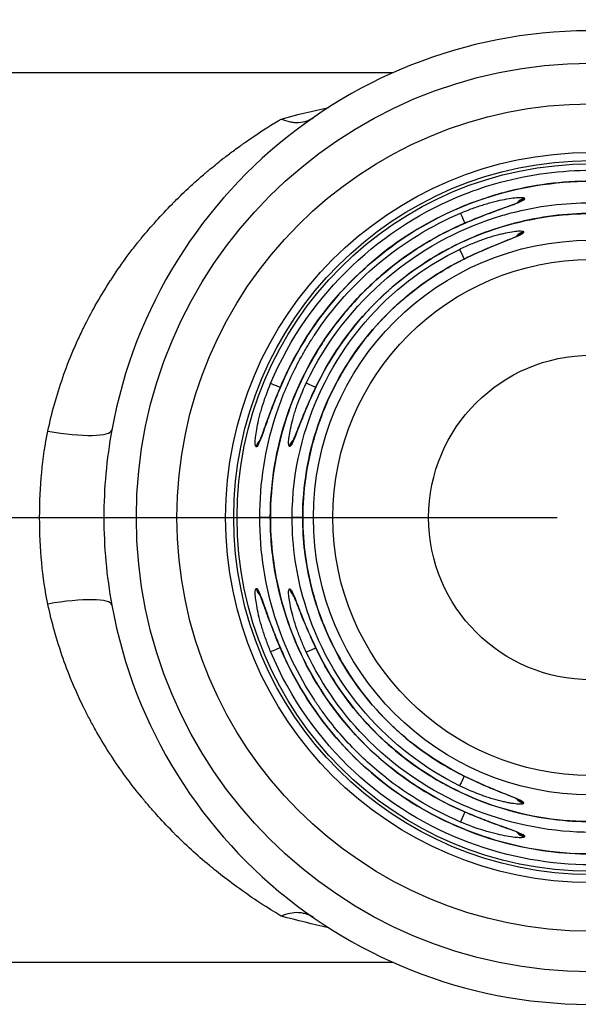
# Model space of a CAD drawing. Header units: millimetres. Extents: x 399 to 6233, y -1870 to 1602.
# Tile 360 of 656: x 4319.96 to 4328.56, y 705 to 720.17. Entities that reach past the tile are written whole.
import ezdxf

# ---------------------------------------------------------------- set-up
doc = ezdxf.new("R2010")
doc.units = ezdxf.units.MM
doc.linetypes.add('AM_ISO08W050', pattern=[18, 12, -1.5, 3, -1.5])
doc.layers.add('AM_5', color=3, linetype='Continuous', lineweight=25)
doc.layers.add('AM_7', color=4, linetype='AM_ISO08W050', lineweight=25)
doc.layers.add('中繼線', color=7, linetype='Continuous')
doc.styles.add('尺寸標註', font='romans.shx', dxfattribs={"bigfont": 'CHINESET.SHX'})
doc.dimstyles.new('複本(2) CNS2-1$0', dxfattribs={"dimtxt": 2.75, "dimasz": 2.2, "dimexe": 1, "dimexo": 1, "dimgap": 1, "dimtad": 1, "dimtoh": 1, "dimdsep": 46, "dimtxsty": '尺寸標註', "dimcen": 0, "dimclrd": 2, "dimclre": 2, "dimclrt": 3, "dimadec": 0, "dimazin": 2, "dimtp": 0.1, "dimtm": 0.1, "dimtfac": 0.71, "dimtmove": 0, "dimatfit": 0, "dimfxl": 0, "dimlwd": 13, "dimlwe": 13, "dimarcsym": 0})

# ---------------------------------------------------------------- blocks, each defined once
blk = doc.blocks.new('*D153')
at = {"layer": 'AM_5', "color": 2, "lineweight": 13}
for p, q in [((4305.689, 713.501), (4305.689, 746.247)), ((4336.259, 719.351), (4336.259, 746.247)), ((4307.889, 745.247), (4334.059, 745.247))]:
    blk.add_line(p, q, dxfattribs=at)
at = {"layer": 'AM_5', "color": 2, "lineweight": -2}
for points in [[(4307.889, 745.614), (4307.889, 744.881), (4305.689, 745.247)], [(4334.059, 745.614), (4334.059, 744.881), (4336.259, 745.247)]]:
    blk.add_solid(points, dxfattribs=at)
at = {"layer": 'Defpoints', "color": 0, "lineweight": -2}
for p in [(4336.259, 745.247), (4336.259, 718.351), (4305.689, 712.501)]:
    blk.add_point(p, dxfattribs=at)
at = {"layer": 'AM_5', "color": 3, "insert": (4320.974, 747.622), "char_height": 2.75, "attachment_point": 5, "style": '尺寸標註'}
blk.add_mtext('30.6 REF.', dxfattribs=at)
blk = doc.blocks.new('90度接頭-上視')
for p, q in [((18.846, 6.85), (11.6, 6.85)), ((20.875, 4.918), (20.875, 4.906)), ((19.969, 4.45), (19.969, 4.45)), ((20.863, 4.403), (20.863, 4.392)), ((17.203, 1.99), (17.203, 1.99)), ((17.751, 1.99), (17.751, 1.99)), ((16.749, 1.091), (16.746, 1.091)), ((17.261, 1.096), (17.258, 1.096)), ((16.963, 0), (16.801, 0)), ((16.964, 0), (16.963, 0)), ((17.462, 0), (17.3, 0)), ((17.463, 0), (17.462, 0)), ((16.746, -1.091), (16.749, -1.091)), ((17.258, -1.096), (17.261, -1.096)), ((17.203, -1.99), (17.203, -1.99)), ((17.751, -1.99), (17.751, -1.99)), ((20.863, -4.392), (20.863, -4.403)), ((19.969, -4.45), (19.969, -4.45)), ((20.875, -4.906), (20.875, -4.918)), ((11.6, -6.85), (18.846, -6.85))]:
    blk.add_line(p, q)
for radius in [7, 6.375, 5.625, 5.5, 5.45, 4.273, 3.974, 2.5]:
    blk.add_circle((21.9, 0), radius)
for centre, radius, start, end in [((21.9, 0), 7.5, 190.3509, 169.6491), ((21.901, 0), 5.232, 166.8498, 166.8499), ((21.9, 0), 5.231, 193.1495, 193.1574)]:
    blk.add_arc(centre, radius, start, end)
for centre, major_axis, ratio, start_param, end_param in [((20.916, 4.723), (-0.2, 0.003), 0.996385, 4.931005, 5.632755), ((20.916, 4.71), (-0.2, 0.003), 0.996384, 4.931557, 5.496361), ((20.916, 4.723), (-0.2, 0.003), 0.996385, 5.663882, 5.666864), ((20.916, 4.71), (-0.2, 0.003), 0.996384, 5.545546, 5.549617), ((19.971, 4.508), (-0.079, 0.184), 0.002534, 0.083022, 1.416201), ((19.969, 4.322), (-0.082, 0.183), 0.002267, 6.200163, 6.283185), ((20.909, 4.209), (-0.2, 0.003), 0.996341, 4.956762, 5.644392), ((20.909, 4.209), (-0.2, 0.003), 0.996341, 5.676696, 5.680374), ((20.909, 4.198), (-0.2, 0.003), 0.99634, 5.568587, 5.573437), ((20.909, 4.198), (-0.2, 0.003), 0.99634, 4.957386, 5.519132), ((19.964, 3.954), (-0.088, 0.18), 0.001699, 0.083022, 1.409648), ((19.961, 3.765), (-0.092, 0.178), 0.001363, 6.200163, 6.283185), ((17.15, 1.987), (-0.185, 0.077), 0.012887, 4.910189, 6.200157), ((17.325, 1.987), (-0.183, 0.08), 0.012801, 0, 0.083029), ((17.697, 1.987), (-0.181, 0.085), 0.01263, 4.910395, 6.200157), ((17.876, 1.987), (-0.179, 0.089), 0.012513, 0, 0.083028), ((13.538, 1.527), (0.984, -0.18), 0.191505, 4.747353, 6.283185), ((16.941, 1.05), (0, 0.2), 0.996402, 0.753733, 1.362884), ((16.944, 1.05), (0, 0.2), 0.996402, 0.790029, 1.362766), ((17.452, 1.05), (0, 0.2), 0.996365, 0.7326, 1.339777), ((17.455, 1.05), (0, 0.2), 0.996365, 0.769079, 1.339632), ((16.941, -1.05), (0, 0.2), 0.996402, 1.778709, 2.382551), ((16.944, -1.05), (0, 0.2), 0.996402, 1.778826, 2.345729), ((16.944, -1.05), (0, 0.2), 0.996402, 2.39469, 2.398483), ((16.941, -1.05), (0, 0.2), 0.996402, 2.425065, 2.428543), ((17.452, -1.05), (0, 0.2), 0.996365, 1.801815, 2.403244), ((17.455, -1.05), (0, 0.2), 0.996365, 1.801961, 2.366241), ((17.455, -1.05), (0, 0.2), 0.996365, 2.41548, 2.41986), ((17.452, -1.05), (0, 0.2), 0.996365, 2.44597, 2.449995), ((13.538, -1.527), (0.984, 0.18), 0.191505, 0, 1.535832), ((17.15, -1.987), (-0.185, -0.077), 0.012887, 0.083029, 1.373176), ((17.325, -1.987), (-0.183, -0.08), 0.012801, 6.200157, 6.283185), ((17.697, -1.987), (-0.181, -0.085), 0.01263, 0.083028, 1.373043), ((17.876, -1.987), (-0.179, -0.089), 0.012513, 6.200157, 6.283185), ((19.961, -3.765), (-0.092, -0.178), 0.001363, 0, 0.083022), ((19.964, -3.954), (-0.088, -0.18), 0.001699, 4.873893, 6.200163), ((20.909, -4.209), (0.2, 0.003), 0.996341, 3.775244, 4.468016), ((20.909, -4.198), (0.2, 0.003), 0.99634, 3.898858, 4.467392), ((19.969, -4.322), (-0.082, -0.183), 0.002267, 0, 0.083022), ((19.971, -4.508), (-0.079, -0.184), 0.002534, 4.867237, 6.200163), ((20.916, -4.723), (0.2, 0.003), 0.996385, 3.787507, 4.493773), ((20.916, -4.71), (0.2, 0.003), 0.996384, 3.922133, 4.493221)]:
    blk.add_ellipse(centre, major_axis=major_axis, ratio=ratio, start_param=start_param, end_param=end_param)
for points in [[(17.132, 6.14), (17.378, 6.209), (17.621, 6.268), (17.86, 6.319)], [(17.86, -6.319), (17.621, -6.268), (17.378, -6.209), (17.132, -6.14)]]:
    blk.add_open_spline(points, degree=3)
for points, knots in [([(13.538, 1.333), (13.596, 1.609), (13.673, 1.884), (13.768, 2.158), (13.815, 2.294), (13.867, 2.43), (13.924, 2.565), (13.953, 2.632), (13.982, 2.699), (14.013, 2.766), (14.029, 2.8), (14.044, 2.833), (14.06, 2.866), (14.068, 2.883), (14.076, 2.899), (14.084, 2.916), (14.089, 2.924), (14.093, 2.933), (14.097, 2.941), (14.101, 2.949), (14.106, 2.959), (14.109, 2.966), (14.223, 3.194), (14.353, 3.423), (14.499, 3.648), (14.503, 3.654), (14.507, 3.659), (14.51, 3.665), (14.58, 3.772), (14.653, 3.878), (14.73, 3.984), (14.771, 4.039), (14.812, 4.094), (14.854, 4.149), (14.876, 4.177), (14.897, 4.204), (14.919, 4.231), (14.93, 4.245), (14.941, 4.259), (14.952, 4.272), (14.957, 4.279), (14.963, 4.286), (14.968, 4.293), (14.971, 4.296), (14.974, 4.3), (14.978, 4.304), (14.98, 4.307), (14.983, 4.31), (14.985, 4.313), (15.124, 4.483), (15.281, 4.658), (15.455, 4.835), (15.467, 4.847), (15.479, 4.859), (15.491, 4.872), (15.567, 4.948), (15.646, 5.024), (15.728, 5.1), (15.776, 5.144), (15.825, 5.188), (15.875, 5.232), (15.9, 5.254), (15.925, 5.276), (15.951, 5.298), (15.964, 5.309), (15.976, 5.319), (15.989, 5.33), (15.996, 5.336), (16.002, 5.341), (16.009, 5.347), (16.012, 5.349), (16.015, 5.352), (16.018, 5.355), (16.022, 5.358), (16.026, 5.361), (16.028, 5.363), (16.031, 5.366), (16.035, 5.368), (16.038, 5.371), (16.1, 5.422), (16.174, 5.483), (16.261, 5.55), (16.307, 5.585), (16.356, 5.623), (16.409, 5.662), (16.436, 5.682), (16.463, 5.702), (16.492, 5.722), (16.506, 5.732), (16.52, 5.742), (16.535, 5.753), (16.549, 5.763), (16.563, 5.773), (16.579, 5.784), (16.832, 5.961), (17.016, 6.072), (17.132, 6.14)], [0, 0, 0, 0, 0.125, 0.125, 0.125, 0.1875, 0.1875, 0.1875, 0.21875, 0.21875, 0.21875, 0.234375, 0.234375, 0.234375, 0.2421875, 0.2421875, 0.2421875, 0.2460937, 0.2460937, 0.2460937, 0.25, 0.25, 0.25, 0.375, 0.375, 0.375, 0.3780723, 0.3780723, 0.3780723, 0.4375, 0.4375, 0.4375, 0.46875, 0.46875, 0.46875, 0.484375, 0.484375, 0.484375, 0.4921875, 0.4921875, 0.4921875, 0.4960937, 0.4960937, 0.4960937, 0.4982063, 0.4982063, 0.4982063, 0.5, 0.5, 0.5, 0.625, 0.625, 0.625, 0.6336688, 0.6336688, 0.6336688, 0.6875, 0.6875, 0.6875, 0.71875, 0.71875, 0.71875, 0.734375, 0.734375, 0.734375, 0.7421875, 0.7421875, 0.7421875, 0.7460938, 0.7460938, 0.7460938, 0.7480469, 0.7480469, 0.7480469, 0.75, 0.75, 0.75, 0.753209, 0.753209, 0.753209, 0.8125, 0.8125, 0.8125, 0.84375, 0.84375, 0.84375, 0.859375, 0.859375, 0.859375, 0.8671875, 0.8671875, 0.8671875, 0.875, 0.875, 0.875, 1, 1, 1, 1]), ([(17.132, 6.14), (17.176, 6.122), (17.221, 6.108), (17.266, 6.099), (17.288, 6.094), (17.31, 6.091), (17.332, 6.089), (17.343, 6.088), (17.354, 6.088), (17.365, 6.088), (17.376, 6.087), (17.386, 6.087), (17.398, 6.088), (17.495, 6.093), (17.571, 6.125), (17.628, 6.164)], [0, 0, 0, 0, 0.25, 0.25, 0.25, 0.375, 0.375, 0.375, 0.4375, 0.4375, 0.4375, 0.5, 0.5, 0.5, 1, 1, 1, 1]), ([(16.967, 2.064), (17.561, 3.488), (18.723, 4.499), (19.939, 4.978), (20.127, 5.053), (20.317, 5.115), (20.506, 5.166), (20.978, 5.294), (21.451, 5.352), (21.904, 5.351), (23.116, 5.35), (24.479, 4.911), (25.548, 3.913), (26.078, 3.418), (26.53, 2.79), (26.833, 2.064)], [0, 0, 0, 0, 0.324753, 0.324753, 0.324753, 0.375, 0.375, 0.375, 0.5, 0.5, 0.5, 0.834147, 0.834147, 0.834147, 1, 1, 1, 1]), ([(17.142, 2.067), (17.364, 2.577), (17.674, 3.058), (18.424, 3.888), (18.875, 4.248), (19.856, 4.797), (20.399, 4.994), (21.505, 5.199), (22.082, 5.211), (23.195, 5.051), (23.746, 4.877), (24.749, 4.368), (25.215, 4.027), (26.002, 3.223), (26.333, 2.75), (26.605, 2.185), (26.632, 2.126), (26.658, 2.067)], [0, 0, 0, 0, 0.167078, 0.167078, 0.335772, 0.335772, 0.504451, 0.504451, 0.673164, 0.673164, 0.841893, 0.841893, 1.010627, 1.010627, 1.179352, 1.179352, 1.198802, 1.198802, 1.198802, 1.198802]), ([(26.657, 2.066), (26.452, 2.538), (26.181, 2.967), (25.866, 3.34), (25.835, 3.378), (25.803, 3.415), (25.77, 3.451), (25.46, 3.798), (25.112, 4.093), (24.744, 4.335), (24.689, 4.371), (24.634, 4.405), (24.578, 4.439), (24.193, 4.671), (23.789, 4.846), (23.384, 4.967), (23.336, 4.981), (23.289, 4.994), (23.242, 5.007), (22.788, 5.128), (22.334, 5.183), (21.897, 5.183), (21.461, 5.183), (21.008, 5.127), (20.555, 5.006), (20.508, 4.993), (20.462, 4.98), (20.416, 4.967), (20.01, 4.845), (19.605, 4.67), (19.22, 4.438), (19.165, 4.404), (19.11, 4.37), (19.056, 4.335), (18.687, 4.093), (18.339, 3.797), (18.029, 3.45), (17.997, 3.414), (17.965, 3.377), (17.934, 3.34), (17.619, 2.967), (17.348, 2.538), (17.143, 2.066)], [0, 0, 0, 0, 0.113579, 0.113579, 0.113579, 0.125, 0.125, 0.125, 0.233783, 0.233783, 0.233783, 0.25, 0.25, 0.25, 0.361911, 0.361911, 0.361911, 0.375, 0.375, 0.375, 0.5, 0.5, 0.5, 0.625, 0.625, 0.625, 0.637754, 0.637754, 0.637754, 0.75, 0.75, 0.75, 0.766011, 0.766011, 0.766011, 0.875, 0.875, 0.875, 0.886325, 0.886325, 0.886325, 1, 1, 1, 1]), ([(20.875, 4.906), (20.875, 4.9), (20.868, 4.893), (20.84, 4.876), (20.818, 4.866), (20.764, 4.844), (20.732, 4.831), (20.675, 4.811), (20.655, 4.803), (20.611, 4.788), (20.588, 4.779), (20.517, 4.754), (20.467, 4.736), (20.387, 4.707), (20.36, 4.697), (20.303, 4.675), (20.273, 4.664), (20.13, 4.608), (20.011, 4.559), (19.887, 4.504)], [0, 0, 0, 0, 0.125, 0.125, 0.25, 0.25, 0.375, 0.375, 0.4375, 0.4375, 0.5, 0.5, 0.625, 0.625, 0.6875, 0.6875, 0.75, 0.75, 1, 1, 1, 1]), ([(19.887, 4.504), (20.001, 4.555), (20.118, 4.603), (20.336, 4.689), (20.442, 4.728), (20.612, 4.79), (20.682, 4.815), (20.749, 4.841), (20.765, 4.848), (20.785, 4.857), (20.792, 4.861), (20.792, 4.861)], [0, 0, 0, 0, 0.0373786, 0.0373786, 0.0744383, 0.0744383, 0.10791, 0.10791, 0.121387, 0.121387, 0.1323603, 0.1323603, 0.1323603, 0.1323603]), ([(19.893, 4.691), (19.954, 4.717), (20.015, 4.741), (20.104, 4.774), (20.134, 4.784), (20.192, 4.804), (20.22, 4.813), (20.31, 4.841), (20.367, 4.857), (20.474, 4.884), (20.523, 4.894), (20.667, 4.922), (20.742, 4.931), (20.849, 4.934), (20.876, 4.929), (20.875, 4.918)], [0, 0, 0, 0, 0.125, 0.125, 0.1875, 0.1875, 0.25, 0.25, 0.375, 0.375, 0.5, 0.5, 0.75, 0.75, 1, 1, 1, 1]), ([(17.517, 2.072), (18.127, 3.367), (19.26, 4.247), (20.416, 4.619), (20.5, 4.646), (20.585, 4.67), (20.67, 4.693), (21.085, 4.802), (21.5, 4.851), (21.9, 4.851), (23.049, 4.851), (24.338, 4.414), (25.316, 3.443), (25.702, 3.059), (26.036, 2.596), (26.283, 2.072)], [0, 0, 0, 0, 0.349418, 0.349418, 0.349418, 0.375, 0.375, 0.375, 0.5, 0.5, 0.5, 0.858466, 0.858466, 0.858466, 1, 1, 1, 1]), ([(17.696, 2.075), (17.92, 2.527), (18.221, 2.947), (18.934, 3.664), (19.358, 3.969), (20.268, 4.421), (20.767, 4.574), (21.774, 4.711), (22.296, 4.696), (23.294, 4.502), (23.783, 4.32), (24.666, 3.817), (25.071, 3.488), (25.684, 2.798), (25.92, 2.447), (26.104, 2.075)], [0, 0, 0, 0, 0.151089, 0.151089, 0.303542, 0.303542, 0.456022, 0.456022, 0.608536, 0.608536, 0.761041, 0.761041, 0.913496, 0.913496, 1.037978, 1.037978, 1.037978, 1.037978]), ([(16.801, 0), (16.8, 0.539), (16.885, 1.055), (17.108, 1.765), (17.197, 1.991), (17.351, 2.312), (17.405, 2.416), (17.491, 2.567), (17.535, 2.642), (17.588, 2.726), (17.611, 2.762), (17.626, 2.786), (17.633, 2.797), (17.918, 3.23), (18.256, 3.605), (19.018, 4.24), (19.443, 4.499), (19.893, 4.691)], [0, 0, 0, 0, 0.25, 0.25, 0.375, 0.375, 0.4375, 0.4375, 0.46875, 0.484375, 0.492187, 0.492187, 0.5, 0.5, 0.75, 0.75, 1, 1, 1, 1]), ([(26.103, 2.075), (25.906, 2.474), (25.656, 2.834), (25.372, 3.148), (25.346, 3.176), (25.32, 3.204), (25.293, 3.232), (25.013, 3.526), (24.702, 3.775), (24.374, 3.979), (24.33, 4.006), (24.287, 4.032), (24.243, 4.058), (23.901, 4.254), (23.545, 4.402), (23.186, 4.505), (23.149, 4.515), (23.112, 4.525), (23.076, 4.535), (22.68, 4.637), (22.283, 4.685), (21.9, 4.685), (21.517, 4.685), (21.12, 4.637), (20.724, 4.535), (20.687, 4.525), (20.651, 4.515), (20.614, 4.505), (20.255, 4.402), (19.899, 4.254), (19.557, 4.058), (19.513, 4.032), (19.47, 4.006), (19.426, 3.979), (19.098, 3.775), (18.787, 3.526), (18.507, 3.232), (18.48, 3.204), (18.454, 3.176), (18.428, 3.148), (18.144, 2.834), (17.894, 2.474), (17.697, 2.075)], [0, 0, 0, 0, 0.114632, 0.114632, 0.114632, 0.125, 0.125, 0.125, 0.235389, 0.235389, 0.235389, 0.25, 0.25, 0.25, 0.363357, 0.363357, 0.363357, 0.375, 0.375, 0.375, 0.5, 0.5, 0.5, 0.625, 0.625, 0.625, 0.636633, 0.636633, 0.636633, 0.75, 0.75, 0.75, 0.764607, 0.764607, 0.764607, 0.875, 0.875, 0.875, 0.885366, 0.885366, 0.885366, 1, 1, 1, 1]), ([(16.963, 0), (16.964, 0.531), (17.052, 1.068), (17.393, 2.078), (17.65, 2.564), (18.299, 3.415), (18.699, 3.792), (19.378, 4.25), (19.628, 4.388), (19.887, 4.504)], [0, 0, 0, 0, 0.1592111, 0.1592111, 0.3197947, 0.3197947, 0.480365, 0.480365, 0.5655128, 0.5655128, 0.5655128, 0.5655128]), ([(19.887, 4.504), (19.462, 4.313), (19.06, 4.061), (18.52, 3.601), (18.35, 3.434), (18.114, 3.165), (18.039, 3.073), (17.93, 2.93), (17.877, 2.857), (17.818, 2.771), (17.793, 2.733), (17.776, 2.708), (17.767, 2.695), (17.524, 2.32), (17.326, 1.909), (17.045, 1.005), (16.965, 0.513), (16.964, 0)], [0, 0, 0, 0, 0.25, 0.25, 0.375, 0.375, 0.4375, 0.4375, 0.46875, 0.484375, 0.492188, 0.492188, 0.5, 0.5, 0.75, 0.75, 1, 1, 1, 1]), ([(19.876, 4.133), (19.937, 4.163), (19.997, 4.191), (20.086, 4.228), (20.115, 4.24), (20.173, 4.262), (20.2, 4.272), (20.29, 4.305), (20.347, 4.323), (20.428, 4.347), (20.454, 4.354), (20.505, 4.367), (20.528, 4.373), (20.651, 4.401), (20.726, 4.412), (20.836, 4.419), (20.863, 4.415), (20.863, 4.403)], [0, 0, 0, 0, 0.125, 0.125, 0.1875, 0.1875, 0.25, 0.25, 0.375, 0.375, 0.4375, 0.4375, 0.5, 0.5, 0.75, 0.75, 1, 1, 1, 1]), ([(19.869, 3.943), (19.987, 4.004), (20.11, 4.061), (20.336, 4.16), (20.444, 4.205), (20.574, 4.257), (20.61, 4.271), (20.697, 4.307), (20.741, 4.326), (20.775, 4.342), (20.781, 4.346), (20.781, 4.346)], [0, 0, 0, 0, 0.0398539, 0.0398539, 0.078478, 0.078478, 0.0951556, 0.0951556, 0.1235619, 0.1235619, 0.1351343, 0.1351343, 0.1351343, 0.1351343]), ([(20.863, 4.392), (20.863, 4.386), (20.855, 4.379), (20.827, 4.361), (20.804, 4.35), (20.749, 4.326), (20.716, 4.312), (20.658, 4.289), (20.637, 4.281), (20.593, 4.263), (20.569, 4.254), (20.498, 4.226), (20.448, 4.205), (20.367, 4.172), (20.34, 4.161), (20.283, 4.137), (20.252, 4.123), (20.11, 4.061), (19.992, 4.005), (19.87, 3.942)], [0, 0, 0, 0, 0.125, 0.125, 0.25, 0.25, 0.375, 0.375, 0.4375, 0.4375, 0.5, 0.5, 0.625, 0.625, 0.6875, 0.6875, 0.75, 0.75, 1, 1, 1, 1]), ([(17.3, 0), (17.299, 1.422), (17.978, 2.708), (18.922, 3.509), (19.219, 3.761), (19.542, 3.97), (19.876, 4.133)], [0, 0, 0, 0, 0.760219, 0.760219, 0.760219, 1, 1, 1, 1]), ([(17.462, 0), (17.463, 0.477), (17.542, 0.961), (17.848, 1.869), (18.08, 2.305), (18.664, 3.07), (19.023, 3.409), (19.566, 3.775), (19.715, 3.863), (19.869, 3.943)], [0, 0, 0, 0, 0.143201, 0.143201, 0.2875505, 0.2875505, 0.4319259, 0.4319259, 0.4838829, 0.4838829, 0.4838829, 0.4838829]), ([(19.87, 3.942), (19.543, 3.774), (19.229, 3.561), (18.942, 3.303), (18.919, 3.283), (18.896, 3.262), (18.873, 3.241), (18.613, 2.998), (18.376, 2.717), (18.173, 2.404), (18.15, 2.368), (18.127, 2.332), (18.105, 2.295), (17.917, 1.984), (17.763, 1.643), (17.653, 1.28), (17.643, 1.246), (17.633, 1.211), (17.623, 1.176), (17.519, 0.801), (17.463, 0.405), (17.463, 0)], [0, 0, 0, 0, 0.25, 0.25, 0.25, 0.269969, 0.269969, 0.269969, 0.5, 0.5, 0.5, 0.526492, 0.526492, 0.526492, 0.75, 0.75, 0.75, 0.771372, 0.771372, 0.771372, 1, 1, 1, 1]), ([(16.746, 1.091), (16.735, 1.091), (16.729, 1.118), (16.732, 1.197), (16.735, 1.229), (16.744, 1.303), (16.751, 1.346), (16.769, 1.439), (16.779, 1.488), (16.799, 1.568), (16.806, 1.595), (16.822, 1.651), (16.83, 1.681), (16.873, 1.823), (16.916, 1.941), (16.967, 2.064)], [0, 0, 0, 0, 0.25, 0.25, 0.375, 0.375, 0.5, 0.5, 0.625, 0.625, 0.6875, 0.6875, 0.75, 0.75, 1, 1, 1, 1]), ([(17.143, 2.066), (17.116, 2.005), (17.09, 1.944), (17.042, 1.825), (17.02, 1.769), (16.975, 1.651), (16.954, 1.595), (16.916, 1.49), (16.898, 1.442), (16.864, 1.347), (16.849, 1.305), (16.822, 1.231), (16.81, 1.199), (16.776, 1.119), (16.76, 1.091), (16.749, 1.091)], [0, 0, 0, 0, 0.125, 0.125, 0.25, 0.25, 0.375, 0.375, 0.5, 0.5, 0.625, 0.625, 0.75, 0.75, 1, 1, 1, 1]), ([(16.795, 1.176), (16.795, 1.176), (16.795, 1.176), (16.795, 1.177), (16.798, 1.182), (16.806, 1.2), (16.813, 1.217), (16.833, 1.267), (16.847, 1.304), (16.883, 1.404), (16.907, 1.47), (16.964, 1.624), (16.997, 1.714), (17.068, 1.891), (17.104, 1.98), (17.142, 2.067)], [0.0293404, 0.0293404, 0.0293404, 0.0293404, 0.0309525, 0.0309525, 0.0399871, 0.0399871, 0.0543878, 0.0543878, 0.0748966, 0.0748966, 0.1018651, 0.1018651, 0.1325501, 0.1325501, 0.1610378, 0.1610378, 0.1610378, 0.1610378]), ([(17.258, 1.096), (17.253, 1.096), (17.249, 1.102), (17.245, 1.129), (17.244, 1.15), (17.247, 1.203), (17.251, 1.236), (17.263, 1.311), (17.271, 1.355), (17.292, 1.448), (17.305, 1.498), (17.327, 1.578), (17.335, 1.605), (17.353, 1.662), (17.363, 1.692), (17.412, 1.833), (17.46, 1.951), (17.517, 2.072)], [0, 0, 0, 0, 0.125, 0.125, 0.25, 0.25, 0.375, 0.375, 0.5, 0.5, 0.625, 0.625, 0.6875, 0.6875, 0.75, 0.75, 1, 1, 1, 1]), ([(17.697, 2.075), (17.667, 2.014), (17.638, 1.954), (17.598, 1.866), (17.584, 1.836), (17.559, 1.779), (17.547, 1.751), (17.509, 1.662), (17.486, 1.606), (17.454, 1.527), (17.443, 1.502), (17.424, 1.452), (17.415, 1.429), (17.386, 1.357), (17.37, 1.314), (17.34, 1.238), (17.327, 1.206), (17.29, 1.124), (17.273, 1.096), (17.261, 1.096)], [0, 0, 0, 0, 0.125, 0.125, 0.1875, 0.1875, 0.25, 0.25, 0.375, 0.375, 0.4375, 0.4375, 0.5, 0.5, 0.625, 0.625, 0.75, 0.75, 1, 1, 1, 1]), ([(17.309, 1.179), (17.309, 1.179), (17.309, 1.179), (17.31, 1.181), (17.313, 1.186), (17.322, 1.205), (17.33, 1.223), (17.352, 1.275), (17.368, 1.313), (17.408, 1.414), (17.434, 1.481), (17.497, 1.636), (17.535, 1.726), (17.613, 1.903), (17.654, 1.99), (17.696, 2.075)], [0.0287692, 0.0287692, 0.0287692, 0.0287692, 0.0308179, 0.0308179, 0.0400315, 0.0400315, 0.0547303, 0.0547303, 0.0754546, 0.0754546, 0.1026855, 0.1026855, 0.1337713, 0.1337713, 0.1624404, 0.1624404, 0.1624404, 0.1624404]), ([(13.538, -1.333), (13.454, -0.928), (13.411, -0.481), (13.411, 0.482), (13.454, 0.928), (13.538, 1.333)], [0, 0, 0, 0, 0.5, 0.5, 1, 1, 1, 1]), ([(14.522, 1.348), (14.441, 0.902), (14.4, 0.451), (14.4, 0), (14.4, -0.449), (14.441, -0.904), (14.522, -1.348)], [0, 0, 0, 0, 0.501171, 0.501171, 0.501171, 1, 1, 1, 1]), ([(19.893, -4.691), (19.443, -4.499), (19.018, -4.24), (18.446, -3.764), (18.267, -3.591), (18.017, -3.312), (17.937, -3.216), (17.822, -3.067), (17.766, -2.991), (17.703, -2.901), (17.677, -2.863), (17.659, -2.836), (17.65, -2.822), (17.393, -2.432), (17.182, -2.002), (16.885, -1.055), (16.8, -0.539), (16.801, 0)], [0, 0, 0, 0, 0.25, 0.25, 0.375, 0.375, 0.4375, 0.4375, 0.46875, 0.484375, 0.492188, 0.492188, 0.5, 0.5, 0.75, 0.75, 1, 1, 1, 1]), ([(19.887, -4.504), (19.403, -4.288), (18.949, -3.989), (18.165, -3.268), (17.827, -2.835), (17.313, -1.896), (17.131, -1.378), (16.989, -0.57), (16.964, -0.285), (16.963, 0)], [0, 0, 0, 0, 0.1590061, 0.1590061, 0.3195487, 0.3195487, 0.4801, 0.4801, 0.5655158, 0.5655158, 0.5655158, 0.5655158]), ([(16.964, 0), (16.965, -0.513), (17.046, -1.005), (17.256, -1.683), (17.341, -1.899), (17.486, -2.207), (17.537, -2.306), (17.618, -2.451), (17.66, -2.523), (17.71, -2.604), (17.731, -2.639), (17.746, -2.661), (17.752, -2.672), (18.022, -3.087), (18.34, -3.448), (19.06, -4.061), (19.462, -4.313), (19.887, -4.504)], [0, 0, 0, 0, 0.25, 0.25, 0.375, 0.375, 0.4375, 0.4375, 0.46875, 0.484375, 0.492188, 0.492188, 0.5, 0.5, 0.75, 0.75, 1, 1, 1, 1]), ([(19.876, -4.133), (18.817, -3.615), (17.871, -2.609), (17.487, -1.3), (17.365, -0.887), (17.3, -0.448), (17.3, 0)], [0, 0, 0, 0, 0.760219, 0.760219, 0.760219, 1, 1, 1, 1]), ([(19.869, -3.943), (19.446, -3.724), (19.052, -3.433), (18.385, -2.747), (18.102, -2.342), (17.688, -1.473), (17.551, -0.999), (17.473, -0.348), (17.463, -0.174), (17.462, 0)], [0, 0, 0, 0, 0.1430279, 0.1430279, 0.2873367, 0.2873367, 0.4316977, 0.4316977, 0.4838857, 0.4838857, 0.4838857, 0.4838857]), ([(17.463, 0), (17.463, -0.405), (17.519, -0.801), (17.623, -1.176), (17.633, -1.211), (17.643, -1.246), (17.653, -1.28), (17.763, -1.643), (17.917, -1.984), (18.105, -2.295), (18.127, -2.332), (18.15, -2.368), (18.173, -2.404), (18.376, -2.717), (18.613, -2.998), (18.873, -3.241), (18.896, -3.262), (18.919, -3.283), (18.942, -3.303), (19.229, -3.561), (19.543, -3.774), (19.87, -3.942)], [0, 0, 0, 0, 0.228628, 0.228628, 0.228628, 0.25, 0.25, 0.25, 0.473508, 0.473508, 0.473508, 0.5, 0.5, 0.5, 0.730031, 0.730031, 0.730031, 0.75, 0.75, 0.75, 1, 1, 1, 1]), ([(16.967, -2.064), (16.941, -2.002), (16.918, -1.942), (16.886, -1.853), (16.876, -1.824), (16.856, -1.766), (16.848, -1.738), (16.821, -1.649), (16.805, -1.593), (16.779, -1.488), (16.769, -1.439), (16.742, -1.297), (16.733, -1.223), (16.729, -1.118), (16.735, -1.091), (16.746, -1.091)], [0, 0, 0, 0, 0.125, 0.125, 0.1875, 0.1875, 0.25, 0.25, 0.375, 0.375, 0.5, 0.5, 0.75, 0.75, 1, 1, 1, 1]), ([(16.749, -1.091), (16.754, -1.091), (16.761, -1.098), (16.778, -1.125), (16.788, -1.146), (16.81, -1.199), (16.822, -1.231), (16.85, -1.305), (16.865, -1.349), (16.898, -1.442), (16.916, -1.491), (16.954, -1.596), (16.976, -1.654), (17.041, -1.825), (17.089, -1.943), (17.143, -2.066)], [0, 0, 0, 0, 0.125, 0.125, 0.25, 0.25, 0.375, 0.375, 0.5, 0.5, 0.625, 0.625, 0.75, 0.75, 1, 1, 1, 1]), ([(17.142, -2.067), (17.093, -1.955), (17.047, -1.84), (16.964, -1.625), (16.926, -1.522), (16.865, -1.354), (16.84, -1.285), (16.813, -1.218), (16.806, -1.201), (16.797, -1.181), (16.794, -1.175), (16.794, -1.175)], [0, 0, 0, 0, 0.0366262, 0.0366262, 0.073161, 0.073161, 0.1065816, 0.1065816, 0.1201448, 0.1201448, 0.1311498, 0.1311498, 0.1311498, 0.1311498]), ([(17.517, -2.072), (17.488, -2.011), (17.462, -1.951), (17.426, -1.863), (17.415, -1.834), (17.393, -1.776), (17.383, -1.749), (17.352, -1.66), (17.335, -1.604), (17.304, -1.497), (17.292, -1.449), (17.26, -1.305), (17.249, -1.23), (17.242, -1.123), (17.247, -1.096), (17.258, -1.096)], [0, 0, 0, 0, 0.125, 0.125, 0.1875, 0.1875, 0.25, 0.25, 0.375, 0.375, 0.5, 0.5, 0.75, 0.75, 1, 1, 1, 1]), ([(17.261, -1.096), (17.267, -1.096), (17.274, -1.103), (17.292, -1.131), (17.302, -1.152), (17.326, -1.206), (17.34, -1.239), (17.362, -1.295), (17.37, -1.316), (17.387, -1.359), (17.396, -1.382), (17.424, -1.452), (17.443, -1.502), (17.475, -1.581), (17.487, -1.608), (17.51, -1.664), (17.522, -1.694), (17.583, -1.836), (17.637, -1.953), (17.697, -2.075)], [0, 0, 0, 0, 0.125, 0.125, 0.25, 0.25, 0.375, 0.375, 0.4375, 0.4375, 0.5, 0.5, 0.625, 0.625, 0.6875, 0.6875, 0.75, 0.75, 1, 1, 1, 1]), ([(17.696, -2.075), (17.639, -1.96), (17.585, -1.841), (17.49, -1.62), (17.447, -1.515), (17.381, -1.346), (17.354, -1.278), (17.32, -1.201), (17.308, -1.178), (17.308, -1.178)], [0, 0, 0, 0, 0.0386648, 0.0386648, 0.0765489, 0.0765489, 0.1103367, 0.1103367, 0.1331561, 0.1331561, 0.1331561, 0.1331561]), ([(17.132, -6.14), (17.062, -6.099), (16.967, -6.042), (16.848, -5.965), (16.769, -5.914), (16.674, -5.851), (16.579, -5.784), (16.459, -5.7), (16.353, -5.621), (16.261, -5.55), (16.215, -5.514), (16.173, -5.481), (16.134, -5.45), (16.114, -5.434), (16.096, -5.419), (16.078, -5.404), (16.069, -5.397), (16.061, -5.39), (16.052, -5.383), (16.048, -5.38), (16.044, -5.376), (16.04, -5.373), (16.038, -5.371), (16.036, -5.369), (16.034, -5.368), (16.032, -5.366), (16.031, -5.365), (16.028, -5.363), (15.834, -5.201), (15.654, -5.035), (15.49, -4.871), (15.479, -4.859), (15.467, -4.848), (15.456, -4.836), (15.369, -4.748), (15.287, -4.66), (15.208, -4.573), (15.169, -4.53), (15.131, -4.487), (15.094, -4.444), (15.076, -4.422), (15.058, -4.401), (15.04, -4.379), (15.031, -4.369), (15.022, -4.358), (15.013, -4.347), (15.009, -4.342), (15.004, -4.337), (15, -4.331), (14.995, -4.326), (14.992, -4.322), (14.987, -4.315), (14.984, -4.312), (14.981, -4.309), (14.978, -4.305), (14.808, -4.096), (14.652, -3.883), (14.511, -3.666), (14.508, -3.661), (14.504, -3.656), (14.501, -3.651), (14.428, -3.538), (14.359, -3.425), (14.294, -3.311), (14.262, -3.254), (14.23, -3.197), (14.199, -3.14), (14.184, -3.112), (14.169, -3.083), (14.154, -3.055), (14.147, -3.04), (14.14, -3.026), (14.132, -3.012), (14.129, -3.005), (14.125, -2.998), (14.121, -2.991), (14.118, -2.983), (14.115, -2.977), (14.111, -2.969), (14.108, -2.963), (14.105, -2.957), (14.102, -2.951), (13.974, -2.694), (13.865, -2.435), (13.772, -2.171), (13.675, -1.894), (13.597, -1.612), (13.538, -1.333)], [0, 0, 0, 0, 0.0754992, 0.0754992, 0.0754992, 0.125, 0.125, 0.125, 0.1875, 0.1875, 0.1875, 0.21875, 0.21875, 0.21875, 0.234375, 0.234375, 0.234375, 0.2421875, 0.2421875, 0.2421875, 0.2460937, 0.2460937, 0.2460937, 0.2480469, 0.2480469, 0.2480469, 0.25, 0.25, 0.25, 0.3668187, 0.3668187, 0.3668187, 0.375, 0.375, 0.375, 0.4375, 0.4375, 0.4375, 0.46875, 0.46875, 0.46875, 0.484375, 0.484375, 0.484375, 0.4921875, 0.4921875, 0.4921875, 0.4960937, 0.4960937, 0.4960937, 0.5, 0.5, 0.5, 0.5019744, 0.5019744, 0.5019744, 0.6222408, 0.6222408, 0.6222408, 0.625, 0.625, 0.625, 0.6875, 0.6875, 0.6875, 0.71875, 0.71875, 0.71875, 0.734375, 0.734375, 0.734375, 0.7421875, 0.7421875, 0.7421875, 0.7460937, 0.7460937, 0.7460937, 0.75, 0.75, 0.75, 0.7528777, 0.7528777, 0.7528777, 0.8735859, 0.8735859, 0.8735859, 1, 1, 1, 1]), ([(26.833, -2.064), (26.239, -3.488), (25.077, -4.499), (23.862, -4.978), (23.674, -5.052), (23.484, -5.115), (23.294, -5.166), (22.822, -5.294), (22.35, -5.352), (21.896, -5.351), (20.684, -5.35), (19.321, -4.911), (18.252, -3.913), (17.722, -3.418), (17.27, -2.79), (16.967, -2.064)], [0, 0, 0, 0, 0.324711, 0.324711, 0.324711, 0.375, 0.375, 0.375, 0.5, 0.5, 0.5, 0.834184, 0.834184, 0.834184, 1, 1, 1, 1]), ([(26.658, -2.067), (26.436, -2.577), (26.126, -3.058), (25.376, -3.888), (24.925, -4.248), (23.944, -4.797), (23.401, -4.994), (22.295, -5.199), (21.718, -5.211), (20.605, -5.051), (20.054, -4.877), (19.051, -4.368), (18.585, -4.027), (17.798, -3.223), (17.467, -2.75), (17.195, -2.185), (17.168, -2.126), (17.142, -2.067)], [0, 0, 0, 0, 0.167078, 0.167078, 0.335772, 0.335772, 0.504451, 0.504451, 0.673164, 0.673164, 0.841893, 0.841893, 1.010627, 1.010627, 1.179352, 1.179352, 1.198802, 1.198802, 1.198802, 1.198802]), ([(17.143, -2.066), (17.348, -2.538), (17.619, -2.967), (17.934, -3.34), (17.965, -3.378), (17.998, -3.415), (18.03, -3.451), (18.34, -3.798), (18.688, -4.093), (19.056, -4.335), (19.111, -4.371), (19.166, -4.405), (19.222, -4.439), (19.607, -4.671), (20.011, -4.846), (20.416, -4.967), (20.464, -4.981), (20.511, -4.994), (20.558, -5.007), (21.012, -5.128), (21.466, -5.183), (21.902, -5.183), (22.339, -5.183), (22.792, -5.127), (23.245, -5.006), (23.291, -4.993), (23.338, -4.98), (23.384, -4.967), (23.79, -4.845), (24.195, -4.67), (24.58, -4.438), (24.635, -4.404), (24.69, -4.37), (24.744, -4.335), (25.113, -4.093), (25.461, -3.797), (25.771, -3.45), (25.803, -3.414), (25.835, -3.377), (25.866, -3.34), (26.181, -2.967), (26.452, -2.538), (26.657, -2.066)], [0, 0, 0, 0, 0.113577, 0.113577, 0.113577, 0.125, 0.125, 0.125, 0.233783, 0.233783, 0.233783, 0.25, 0.25, 0.25, 0.361921, 0.361921, 0.361921, 0.375, 0.375, 0.375, 0.5, 0.5, 0.5, 0.625, 0.625, 0.625, 0.637764, 0.637764, 0.637764, 0.75, 0.75, 0.75, 0.766011, 0.766011, 0.766011, 0.875, 0.875, 0.875, 0.886322, 0.886322, 0.886322, 1, 1, 1, 1]), ([(26.283, -2.072), (25.673, -3.367), (24.54, -4.247), (23.384, -4.619), (23.3, -4.646), (23.215, -4.67), (23.13, -4.693), (22.715, -4.801), (22.3, -4.851), (21.9, -4.851), (20.751, -4.851), (19.462, -4.414), (18.484, -3.443), (18.098, -3.059), (17.764, -2.596), (17.517, -2.072)], [0, 0, 0, 0, 0.349416, 0.349416, 0.349416, 0.375, 0.375, 0.375, 0.5, 0.5, 0.5, 0.858469, 0.858469, 0.858469, 1, 1, 1, 1]), ([(26.104, -2.075), (25.88, -2.527), (25.579, -2.947), (24.866, -3.664), (24.442, -3.969), (23.532, -4.421), (23.033, -4.574), (22.026, -4.711), (21.504, -4.696), (20.506, -4.502), (20.017, -4.32), (19.134, -3.817), (18.729, -3.488), (18.116, -2.798), (17.88, -2.447), (17.696, -2.075)], [0, 0, 0, 0, 0.151089, 0.151089, 0.303542, 0.303542, 0.456022, 0.456022, 0.608536, 0.608536, 0.761041, 0.761041, 0.913496, 0.913496, 1.037978, 1.037978, 1.037978, 1.037978]), ([(17.697, -2.075), (17.894, -2.474), (18.144, -2.834), (18.428, -3.148), (18.454, -3.176), (18.48, -3.204), (18.507, -3.232), (18.787, -3.526), (19.098, -3.775), (19.426, -3.979), (19.47, -4.006), (19.513, -4.032), (19.557, -4.058), (19.899, -4.254), (20.255, -4.402), (20.614, -4.505), (20.651, -4.515), (20.688, -4.525), (20.724, -4.535), (21.12, -4.637), (21.517, -4.685), (21.9, -4.685), (22.283, -4.685), (22.68, -4.637), (23.076, -4.535), (23.113, -4.525), (23.149, -4.515), (23.186, -4.505), (23.545, -4.402), (23.901, -4.254), (24.243, -4.058), (24.287, -4.032), (24.33, -4.006), (24.374, -3.979), (24.702, -3.775), (25.013, -3.526), (25.293, -3.232), (25.32, -3.204), (25.346, -3.176), (25.372, -3.148), (25.656, -2.834), (25.906, -2.474), (26.103, -2.075)], [0, 0, 0, 0, 0.114631, 0.114631, 0.114631, 0.125, 0.125, 0.125, 0.235387, 0.235387, 0.235387, 0.25, 0.25, 0.25, 0.363356, 0.363356, 0.363356, 0.375, 0.375, 0.375, 0.5, 0.5, 0.5, 0.625, 0.625, 0.625, 0.636633, 0.636633, 0.636633, 0.75, 0.75, 0.75, 0.764605, 0.764605, 0.764605, 0.875, 0.875, 0.875, 0.885366, 0.885366, 0.885366, 1, 1, 1, 1]), ([(20.78, -4.345), (20.78, -4.345), (20.779, -4.344), (20.777, -4.343), (20.772, -4.34), (20.752, -4.331), (20.734, -4.323), (20.682, -4.3), (20.643, -4.285), (20.541, -4.244), (20.473, -4.217), (20.319, -4.153), (20.229, -4.115), (20.049, -4.032), (19.958, -3.989), (19.869, -3.943)], [0.0284071, 0.0284071, 0.0284071, 0.0284071, 0.0306852, 0.0306852, 0.0399609, 0.0399609, 0.05475, 0.05475, 0.0754396, 0.0754396, 0.1026089, 0.1026089, 0.1336416, 0.1336416, 0.163637, 0.163637, 0.163637, 0.163637]), ([(19.87, -3.942), (19.931, -3.974), (19.991, -4.003), (20.08, -4.046), (20.109, -4.059), (20.168, -4.086), (20.195, -4.098), (20.285, -4.138), (20.341, -4.162), (20.422, -4.195), (20.448, -4.205), (20.498, -4.226), (20.522, -4.235), (20.595, -4.264), (20.639, -4.281), (20.716, -4.312), (20.749, -4.325), (20.834, -4.363), (20.863, -4.381), (20.863, -4.392)], [0, 0, 0, 0, 0.125, 0.125, 0.1875, 0.1875, 0.25, 0.25, 0.375, 0.375, 0.4375, 0.4375, 0.5, 0.5, 0.625, 0.625, 0.75, 0.75, 1, 1, 1, 1]), ([(20.863, -4.403), (20.863, -4.409), (20.856, -4.413), (20.829, -4.417), (20.808, -4.417), (20.754, -4.414), (20.721, -4.41), (20.664, -4.401), (20.643, -4.397), (20.6, -4.389), (20.576, -4.384), (20.505, -4.367), (20.454, -4.354), (20.373, -4.331), (20.346, -4.322), (20.289, -4.304), (20.258, -4.293), (20.116, -4.242), (19.998, -4.193), (19.876, -4.133)], [0, 0, 0, 0, 0.125, 0.125, 0.25, 0.25, 0.375, 0.375, 0.4375, 0.4375, 0.5, 0.5, 0.625, 0.625, 0.6875, 0.6875, 0.75, 0.75, 1, 1, 1, 1]), ([(19.887, -4.504), (19.949, -4.531), (20.04, -4.571), (20.129, -4.607), (20.188, -4.63), (20.216, -4.641), (20.305, -4.676), (20.362, -4.697), (20.468, -4.736), (20.517, -4.754), (20.613, -4.788), (20.657, -4.804), (20.732, -4.832), (20.764, -4.844), (20.847, -4.878), (20.875, -4.894), (20.875, -4.906)], [0, 0, 0, 0, 0.125, 0.1875, 0.1875, 0.25, 0.25, 0.375, 0.375, 0.5, 0.5, 0.625, 0.625, 0.75, 0.75, 1, 1, 1, 1]), ([(20.791, -4.86), (20.791, -4.86), (20.79, -4.86), (20.789, -4.859), (20.784, -4.856), (20.766, -4.848), (20.748, -4.841), (20.698, -4.821), (20.66, -4.807), (20.56, -4.77), (20.493, -4.746), (20.339, -4.69), (20.249, -4.656), (20.069, -4.583), (19.977, -4.545), (19.887, -4.504)], [0.0290476, 0.0290476, 0.0290476, 0.0290476, 0.0308407, 0.0308407, 0.0399216, 0.0399216, 0.0543905, 0.0543905, 0.0748613, 0.0748613, 0.101764, 0.101764, 0.1323735, 0.1323735, 0.1619562, 0.1619562, 0.1619562, 0.1619562]), ([(20.875, -4.918), (20.876, -4.929), (20.848, -4.934), (20.768, -4.932), (20.736, -4.929), (20.661, -4.92), (20.617, -4.912), (20.523, -4.894), (20.473, -4.883), (20.393, -4.863), (20.365, -4.856), (20.308, -4.84), (20.278, -4.831), (20.135, -4.787), (20.016, -4.743), (19.893, -4.691)], [0, 0, 0, 0, 0.25, 0.25, 0.375, 0.375, 0.5, 0.5, 0.625, 0.625, 0.6875, 0.6875, 0.75, 0.75, 1, 1, 1, 1]), ([(17.628, -6.164), (17.594, -6.141), (17.557, -6.123), (17.519, -6.11), (17.499, -6.104), (17.48, -6.099), (17.459, -6.095), (17.439, -6.091), (17.42, -6.089), (17.398, -6.088), (17.311, -6.084), (17.22, -6.103), (17.132, -6.14)], [0, 0, 0, 0, 0.25, 0.25, 0.25, 0.375, 0.375, 0.375, 0.5, 0.5, 0.5, 1, 1, 1, 1])]:
    blk.add_open_spline(points, degree=3, knots=knots)

msp = doc.modelspace()

# ---------------------------------------------------------------- linework, layer by layer
at = {"layer": 'AM_7'}
msp.add_line((4172.239, 712.501), (4339.259, 712.501), dxfattribs=at)

# ---------------------------------------------------------------- block references
at = {"layer": '中繼線'}
msp.add_blockref('90度接頭-上視', (4306.859, 712.501), dxfattribs=at)

# ---------------------------------------------------------------- dimensions: what is measured, and where the dimension line sits
at = {"layer": 'AM_5'}
dim = msp.add_linear_dim(base=(4336.259, 745.247), p1=(4305.689, 712.501), p2=(4336.259, 718.351), text='<> REF.', dimstyle='複本(2) CNS2-1$0', override={"dimdec": 1, "dimtix": 1}, dxfattribs=at)
dim.commit()
dim.dimension.update_dxf_attribs({"geometry": '*D153', "text_midpoint": (4320.974, 745.247), "dimtype": 160})

doc.saveas('drawing.dxf')
